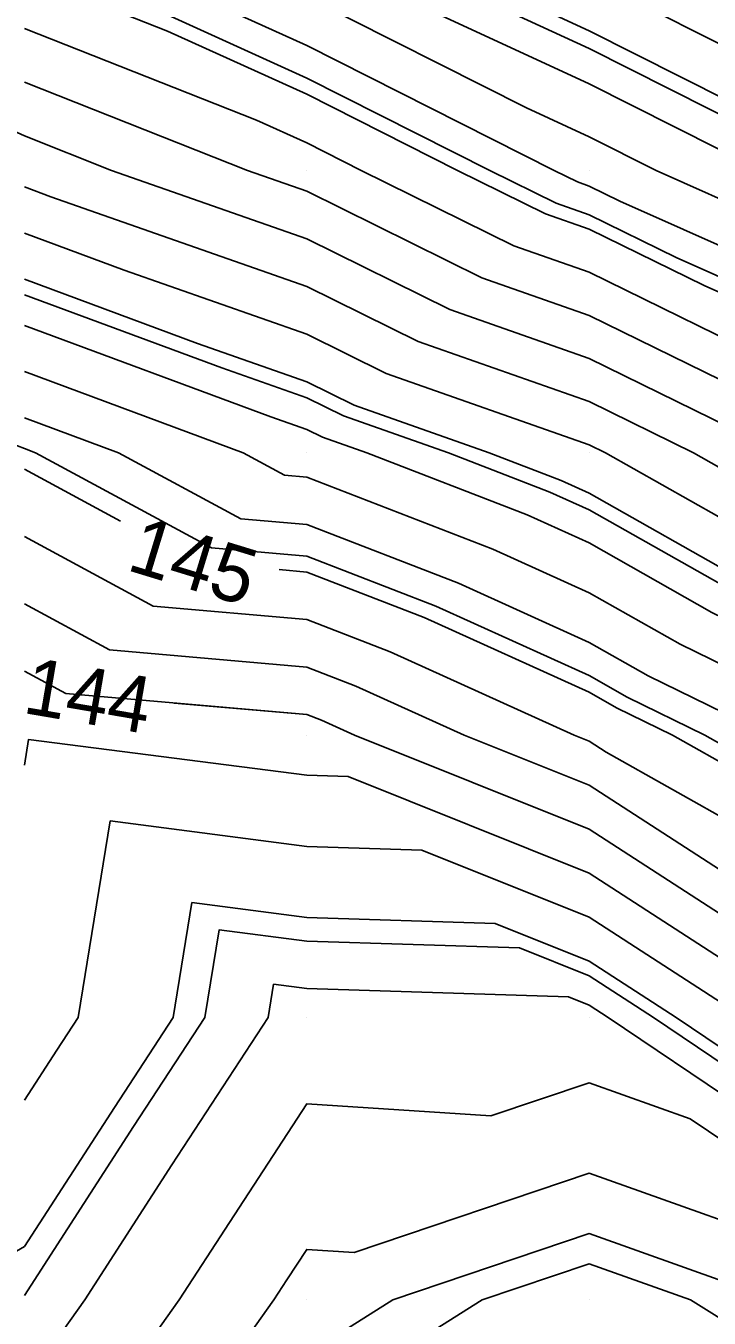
# Model space of a CAD drawing. Extents: x 2354170 to 2357230, y 866100 to 868290.
# Drawn here: x 2355470.03 to 2355494.23, y 867209.37 to 867255.13 of the extents above; entities that cross this region are included whole.
import ezdxf

# ---------------------------------------------------------------- set-up
doc = ezdxf.new("R2010")
doc.units = 0
for name, color, linetype in [('Default', 7, 'Continuous'), ('DTM Contours Major', 7, 'Continuous'), ('DTM Contours Minor', 7, 'Continuous'), ('Exist DTM QL2 LIDAR Elevation Point', 7, 'Continuous')]:
    doc.layers.add(name, color=color, linetype=linetype)

msp = doc.modelspace()

# ---------------------------------------------------------------- linework, layer by layer
at = {"layer": 'Default'}
for points in [[(2355413.255, 867260.502), (2355419.976, 867264.245), (2355425.797, 867265.834), (2355429.976, 867267.401), (2355437.213, 867267.251), (2355439.976, 867267.605), (2355445.784, 867265.821), (2355449.977, 867265.151), (2355453.455, 867263.492), (2355459.977, 867261.371), (2355460.916, 867260.952), (2355462.961, 867260.014), (2355467.868, 867257.905), (2355469.977, 867256.947), (2355475.049, 867254.941), (2355479.977, 867252.711), (2355485.32, 867250.013), (2355488.437, 867248.473), (2355489.977, 867247.931), (2355494.058, 867245.932), (2355499.977, 867243.296), (2355502.297, 867242.333), (2355506.159, 867240.392)], [(2355469.977, 867266.791), (2355474.494, 867264.53), (2355479.977, 867261.579), (2355483.073, 867260.014), (2355489.977, 867256.825), (2355496.39, 867253.6), (2355499.977, 867251.806), (2355503.783, 867250.013), (2355508.16, 867248.196), (2355509.977, 867247.283), (2355514.536, 867244.572), (2355519.977, 867242.526), (2355521.721, 867241.757), (2355525.166, 867240.013), (2355528.297, 867238.333), (2355529.978, 867237.593), (2355534.529, 867235.462), (2355539.978, 867232.646), (2355544.953, 867230.013)], [(2355469.977, 867264.791), (2355473.161, 867263.198), (2355479.076, 867260.014), (2355479.977, 867259.606), (2355480.8, 867259.19), (2355489.977, 867254.951), (2355499.799, 867250.013), (2355499.977, 867249.934), (2355506.987, 867247.023), (2355509.977, 867245.521), (2355513.431, 867243.467), (2355519.977, 867241.006), (2355520.666, 867240.702), (2355522.027, 867240.013), (2355527.201, 867237.237), (2355529.978, 867236.015), (2355537.497, 867232.494), (2355539.978, 867231.212), (2355542.242, 867230.013), (2355544.545, 867228.833)], [(2355469.977, 867262.792), (2355471.828, 867261.865), (2355475.268, 867260.014), (2355479.977, 867257.882), (2355484.281, 867255.709), (2355489.977, 867253.078), (2355496.073, 867250.013), (2355499.977, 867248.275), (2355505.814, 867245.851), (2355509.977, 867243.759), (2355512.326, 867242.362), (2355518.574, 867240.013), (2355519.574, 867239.61), (2355519.977, 867239.429), (2355526.105, 867236.14), (2355529.978, 867234.436), (2355539.423, 867230.013), (2355539.978, 867229.763), (2355540.447, 867229.544), (2355549.978, 867224.659)], [(2355469.977, 867260.792), (2355470.496, 867260.533), (2355471.46, 867260.014), (2355479.977, 867256.158), (2355487.762, 867252.228), (2355489.977, 867251.205), (2355492.348, 867250.013), (2355499.977, 867246.615), (2355504.642, 867244.678), (2355509.977, 867241.997), (2355511.221, 867241.258), (2355514.53, 867240.013), (2355518.41, 867238.446), (2355519.977, 867237.744), (2355525.008, 867235.044), (2355529.978, 867232.858), (2355536.052, 867230.013), (2355539.978, 867228.243), (2355543.297, 867226.694)], [(2355441.947, 867259.684), (2355448.046, 867258.083), (2355449.977, 867258.57), (2355451.795, 867258.195), (2355459.977, 867255.68), (2355463.94, 867253.977), (2355469.977, 867251.234), (2355473.063, 867250.013), (2355479.977, 867247.591), (2355485.048, 867245.084), (2355489.977, 867243.351), (2355496.791, 867240.013), (2355498.827, 867238.863), (2355499.977, 867238.301), (2355505.586, 867235.622), (2355509.977, 867233.687), (2355512.594, 867232.63), (2355518.434, 867230.013), (2355519.977, 867229.375), (2355521.259, 867228.732), (2355529.978, 867224.675), (2355534.303, 867222.958)], [(2355469.977, 867258.851), (2355471.9, 867258.091), (2355479.977, 867254.434), (2355488.735, 867250.013), (2355489.566, 867249.603), (2355489.977, 867249.458), (2355491.066, 867248.925), (2355499.977, 867244.955), (2355503.469, 867243.505), (2355509.977, 867240.235), (2355510.117, 867240.153), (2355510.487, 867240.013), (2355517.247, 867237.283), (2355519.977, 867236.06), (2355523.912, 867233.948), (2355529.978, 867231.279), (2355532.681, 867230.013), (2355539.978, 867226.724), (2355546.148, 867223.843)], [(2355469.977, 867255.042), (2355478.199, 867251.792), (2355479.977, 867250.987), (2355481.905, 867250.013), (2355487.307, 867247.343), (2355489.977, 867246.405), (2355497.051, 867242.94), (2355499.977, 867241.636), (2355501.124, 867241.16), (2355503.406, 867240.013), (2355507.853, 867237.889), (2355509.977, 867236.953), (2355514.921, 867234.957), (2355519.977, 867232.691), (2355521.72, 867231.756), (2355525.68, 867230.013), (2355529.978, 867228.013), (2355533.293, 867226.698), (2355539.978, 867223.684), (2355547.841, 867220.013)], [(2355469.977, 867253.138), (2355477.88, 867250.013), (2355479.977, 867249.278), (2355486.177, 867246.214), (2355489.977, 867244.878), (2355499.908, 867240.013), (2355499.952, 867239.989), (2355499.977, 867239.976), (2355506.719, 867236.755), (2355509.977, 867235.32), (2355513.757, 867233.793), (2355519.977, 867231.006), (2355520.624, 867230.66), (2355522.092, 867230.013), (2355529.978, 867226.344), (2355536.061, 867223.93), (2355539.978, 867222.164), (2355544.585, 867220.013)], [(2355469.977, 867249.426), (2355470.91, 867249.08), (2355479.977, 867245.903), (2355483.918, 867243.955), (2355489.977, 867241.824), (2355493.674, 867240.013), (2355497.701, 867237.738), (2355499.977, 867236.626), (2355504.452, 867234.488), (2355509.977, 867232.054), (2355511.431, 867231.467), (2355514.675, 867230.013), (2355519.977, 867227.819), (2355524.381, 867225.61), (2355529.978, 867223.005), (2355537.518, 867220.013), (2355539.351, 867219.387), (2355539.978, 867219.187), (2355541.341, 867218.65), (2355549.978, 867215.045)], [(2355469.977, 867247.791), (2355473.509, 867246.481), (2355479.977, 867244.215), (2355482.788, 867242.825), (2355489.977, 867240.298), (2355490.557, 867240.013), (2355496.576, 867236.612), (2355499.977, 867234.951), (2355503.318, 867233.354), (2355509.977, 867230.421), (2355510.268, 867230.304), (2355510.916, 867230.013), (2355519.977, 867226.263), (2355527.503, 867222.487), (2355529.978, 867221.336), (2355533.311, 867220.013), (2355538.279, 867218.315), (2355539.978, 867217.775), (2355543.673, 867216.318)], [(2355469.977, 867246.156), (2355476.108, 867243.883), (2355479.977, 867242.527), (2355481.659, 867241.695), (2355486.443, 867240.013), (2355488.99, 867239.027), (2355489.977, 867238.58), (2355495.45, 867235.487), (2355499.977, 867233.276), (2355502.185, 867232.221), (2355507.196, 867230.013), (2355509.025, 867229.061), (2355509.977, 867228.835), (2355511.969, 867228.022), (2355519.977, 867224.707), (2355529.334, 867220.013), (2355529.758, 867219.794), (2355529.978, 867219.715), (2355537.208, 867217.243), (2355539.978, 867216.363), (2355546.005, 867213.986)], [(2355469.977, 867244.521), (2355478.706, 867241.284), (2355479.977, 867240.839), (2355480.529, 867240.566), (2355482.1, 867240.013), (2355487.778, 867237.814), (2355489.977, 867236.818), (2355494.325, 867234.361), (2355499.977, 867231.6), (2355501.051, 867231.087), (2355503.489, 867230.013), (2355507.755, 867227.791), (2355509.977, 867227.265), (2355514.623, 867225.367), (2355519.977, 867223.151), (2355526.233, 867220.013), (2355528.7, 867218.736), (2355529.978, 867218.277), (2355536.136, 867216.172), (2355539.978, 867214.95), (2355548.337, 867211.654)], [(2355469.977, 867242.886), (2355477.723, 867240.013), (2355479.186, 867239.222), (2355479.977, 867239.154), (2355486.566, 867236.602), (2355489.977, 867235.057), (2355493.199, 867233.236), (2355499.797, 867230.013), (2355499.977, 867229.912), (2355506.486, 867226.522), (2355509.977, 867225.695), (2355517.278, 867222.713), (2355519.977, 867221.595), (2355523.131, 867220.013), (2355527.643, 867217.678), (2355529.978, 867216.839), (2355535.064, 867215.1), (2355539.978, 867213.538), (2355548.916, 867210.013)], [(2355469.977, 867241.25), (2355473.313, 867240.013), (2355477.638, 867237.674), (2355479.977, 867237.472), (2355485.353, 867235.39), (2355489.977, 867233.295), (2355492.074, 867232.11), (2355496.367, 867230.013), (2355499.977, 867227.981), (2355505.217, 867225.253), (2355509.977, 867224.125), (2355519.932, 867220.058), (2355519.977, 867220.04), (2355520.03, 867220.013), (2355526.585, 867216.621), (2355529.978, 867215.401), (2355533.993, 867214.028), (2355539.978, 867212.126), (2355545.335, 867210.013)], [(2355473.376, 867237.594), (2355469.977, 867239.432)], [(2355546.689, 867206.725), (2355539.978, 867209.316), (2355539.447, 867209.483), (2355537.738, 867210.013), (2355531.849, 867211.885), (2355529.978, 867212.525), (2355524.47, 867214.506), (2355519.977, 867216.83), (2355512.355, 867220.013), (2355509.977, 867220.984), (2355502.678, 867222.714), (2355499.977, 867224.12), (2355490.582, 867229.408), (2355489.977, 867229.8), (2355489.444, 867230.013), (2355482.929, 867232.965), (2355479.977, 867234.108), (2355474.541, 867234.578), (2355469.977, 867237.047)], [(2355547.687, 867207.722), (2355541.754, 867210.013), (2355539.978, 867210.713), (2355532.921, 867212.957), (2355529.978, 867213.963), (2355525.528, 867215.563), (2355519.977, 867218.435), (2355516.199, 867220.013), (2355509.977, 867222.555), (2355503.947, 867223.983), (2355499.977, 867226.051), (2355492.937, 867230.013), (2355490.948, 867230.985), (2355489.977, 867231.533), (2355484.141, 867234.177), (2355479.977, 867235.79), (2355478.994, 867235.875)], [(2355545.692, 867205.727), (2355539.978, 867207.933), (2355538.395, 867208.431), (2355533.295, 867210.013), (2355530.778, 867210.813), (2355529.978, 867211.087), (2355523.412, 867213.448), (2355519.977, 867215.225), (2355511.028, 867218.962), (2355509.977, 867219.391), (2355507.45, 867220.013), (2355501.408, 867221.444), (2355499.977, 867222.19), (2355494.998, 867224.992), (2355489.977, 867228.241), (2355485.556, 867230.013), (2355481.716, 867231.753), (2355479.977, 867232.426), (2355472.993, 867233.03), (2355469.977, 867234.661)], [(2355544.695, 867204.73), (2355539.978, 867206.551), (2355537.343, 867207.379), (2355529.978, 867209.664), (2355529.699, 867209.735), (2355528.965, 867210.013), (2355522.355, 867212.39), (2355519.977, 867213.621), (2355513.784, 867216.207), (2355509.977, 867217.76), (2355500.822, 867220.013), (2355500.139, 867220.175), (2355499.977, 867220.259), (2355499.414, 867220.576), (2355489.977, 867226.683), (2355481.667, 867230.013), (2355480.504, 867230.54), (2355479.977, 867230.744), (2355475.275, 867231.151)], [(2355543.697, 867203.732), (2355539.978, 867205.168), (2355536.291, 867206.327), (2355529.978, 867208.286), (2355528.6, 867208.635), (2355524.966, 867210.013), (2355521.297, 867211.333), (2355519.977, 867212.016), (2355516.539, 867213.451), (2355509.977, 867216.128), (2355501.865, 867218.125), (2355499.977, 867218.597), (2355497.876, 867220.013), (2355489.977, 867225.125), (2355481.447, 867228.543), (2355479.977, 867228.59), (2355470.126, 867229.864), (2355469.977, 867228.955)], [(2355542.7, 867202.735), (2355539.978, 867203.786), (2355535.239, 867205.275), (2355529.978, 867206.907), (2355527.5, 867207.536), (2355520.968, 867210.013), (2355520.239, 867210.275), (2355519.977, 867210.411), (2355519.295, 867210.696), (2355509.977, 867214.497), (2355504.029, 867215.961), (2355499.977, 867216.974), (2355495.468, 867220.013), (2355489.977, 867223.566), (2355484.048, 867225.943), (2355479.977, 867226.073), (2355473.017, 867226.973), (2355471.879, 867220.013), (2355471.128, 867218.862), (2355469.977, 867217.083)], [(2355515.98, 867210.416), (2355509.977, 867212.865), (2355506.193, 867213.797), (2355499.977, 867215.352), (2355493.06, 867220.013), (2355489.977, 867222.008), (2355486.648, 867223.342), (2355479.977, 867223.555), (2355475.909, 867224.081), (2355475.243, 867220.013), (2355473.164, 867216.826), (2355469.977, 867211.899), (2355468.778, 867211.212), (2355466.968, 867210.013), (2355459.977, 867202.24), (2355457.172, 867200.013), (2355449.977, 867197.721), (2355446.226, 867196.263), (2355439.976, 867198.687), (2355437.356, 867192.01)], [(2355469.977, 867207.009), (2355472.11, 867210.013), (2355475.2, 867214.79), (2355478.608, 867220.013), (2355478.8, 867221.19), (2355479.977, 867221.038), (2355489.249, 867220.741), (2355489.977, 867220.45), (2355490.651, 867220.013), (2355499.977, 867213.729), (2355508.358, 867211.633), (2355509.977, 867211.234), (2355512.97, 867210.013), (2355517.824, 867207.86), (2355519.977, 867207.356), (2355525.301, 867205.337), (2355529.978, 867204.15), (2355533.135, 867203.17), (2355539.978, 867201.02), (2355540.705, 867200.74), (2355542.922, 867200.013)], [(2355549.978, 867196.974), (2355540.391, 867199.6), (2355539.866, 867199.686), (2355539.797, 867199.705), (2355538.784, 867200.013), (2355532.083, 867202.118), (2355529.978, 867202.772), (2355524.202, 867204.237), (2355519.977, 867205.839), (2355516.595, 867206.631), (2355509.977, 867209.567), (2355509.501, 867209.537), (2355508.345, 867210.013), (2355499.977, 867212.106), (2355493.56, 867216.43), (2355489.977, 867217.704), (2355486.493, 867216.529), (2355479.977, 867216.955), (2355477.236, 867212.754), (2355475.462, 867210.013), (2355469.977, 867202.288)], [(2355549.978, 867195.868), (2355541.915, 867198.076), (2355539.453, 867198.479), (2355539.131, 867198.572), (2355534.384, 867200.013), (2355531.031, 867201.066), (2355529.978, 867201.393), (2355523.102, 867203.138), (2355519.977, 867204.323), (2355515.366, 867205.402), (2355509.977, 867207.793), (2355507.607, 867207.642), (2355501.856, 867210.013), (2355499.977, 867210.483), (2355498.536, 867211.454), (2355489.977, 867214.496), (2355481.654, 867211.69), (2355479.977, 867211.799), (2355479.271, 867210.718), (2355478.815, 867210.013), (2355475.97, 867206.006), (2355472.025, 867200.013), (2355469.977, 867196.597)], [(2355546.912, 867195.601), (2355543.438, 867196.552), (2355539.04, 867197.273), (2355538.465, 867197.438), (2355529.983, 867200.013), (2355529.979, 867200.014), (2355529.978, 867200.015), (2355522.003, 867202.038), (2355519.977, 867202.807), (2355514.138, 867204.173), (2355509.977, 867206.019), (2355505.712, 867205.748), (2355499.977, 867208.113), (2355497.515, 867207.551), (2355493.566, 867210.013), (2355489.977, 867211.288), (2355486.194, 867210.013), (2355479.977, 867206.09), (2355475.976, 867200.013), (2355469.99, 867190.026), (2355469.986, 867190.013), (2355469.977, 867190.004), (2355463.489, 867186.5), (2355461.222, 867185.704)]]:
    msp.add_lwpolyline(points, dxfattribs=at)
at = {"layer": 'DTM Contours Major'}
msp.add_lwpolyline([(2355559.913, 867203.458), (2355555.25, 867205.285), (2355549.978, 867207.413), (2355548.019, 867208.055), (2355542.947, 867210.013), (2355539.978, 867211.184), (2355533.278, 867213.314), (2355529.978, 867214.442), (2355525.88, 867215.916), (2355519.977, 867218.97), (2355517.48, 867220.013), (2355509.977, 867223.078), (2355504.37, 867224.406), (2355499.977, 867226.694), (2355494.08, 867230.013), (2355491.323, 867231.36), (2355489.977, 867232.121), (2355484.545, 867234.581), (2355479.977, 867236.351), (2355476.606, 867236.642), (2355470.373, 867240.013), (2355469.977, 867240.16), (2355469.736, 867240.254), (2355467.585, 867240.589)], dxfattribs=at)
at = {"layer": 'DTM Contours Minor'}
for points in [[(2355469.977, 867264.125), (2355472.717, 867262.754), (2355477.807, 867260.014), (2355479.977, 867259.031), (2355481.96, 867258.03), (2355489.977, 867254.327), (2355498.557, 867250.013), (2355499.977, 867249.381), (2355506.596, 867246.632), (2355509.977, 867244.934), (2355513.063, 867243.099), (2355519.977, 867240.499), (2355520.314, 867240.35), (2355520.981, 867240.013), (2355526.835, 867236.871), (2355529.978, 867235.489), (2355538.487, 867231.504), (2355539.978, 867230.734), (2355541.339, 867230.013), (2355549.978, 867225.585)], [(2355469.977, 867257.581), (2355473.999, 867255.991), (2355479.977, 867253.285), (2355486.458, 867250.013), (2355488.813, 867248.85), (2355489.977, 867248.44), (2355493.061, 867246.93), (2355499.977, 867243.849), (2355502.687, 867242.724), (2355508.082, 867240.013), (2355509.364, 867239.4), (2355509.977, 867239.13), (2355516.472, 867236.508), (2355519.977, 867234.937), (2355523.181, 867233.217), (2355529.978, 867230.227), (2355530.433, 867230.013), (2355539.978, 867225.71), (2355548.048, 867221.943)], [(2355469.977, 867251.234), (2355473.063, 867250.013), (2355479.977, 867247.591), (2355485.048, 867245.084), (2355489.977, 867243.351), (2355496.791, 867240.013), (2355498.827, 867238.863), (2355499.977, 867238.301), (2355505.586, 867235.622), (2355509.977, 867233.687), (2355512.594, 867232.63), (2355518.434, 867230.013), (2355519.977, 867229.375), (2355521.259, 867228.732), (2355529.978, 867224.675), (2355538.828, 867221.162), (2355539.978, 867220.644), (2355541.33, 867220.013), (2355549.978, 867216.404)], [(2355469.977, 867245.611), (2355476.974, 867243.016), (2355479.977, 867241.964), (2355481.282, 867241.319), (2355484.995, 867240.013), (2355488.586, 867238.623), (2355489.977, 867237.992), (2355495.075, 867235.111), (2355499.977, 867232.717), (2355501.807, 867231.843), (2355505.96, 867230.013), (2355508.602, 867228.638), (2355509.977, 867228.312), (2355512.854, 867227.137), (2355519.977, 867224.188), (2355528.3, 867220.013), (2355529.406, 867219.441), (2355529.978, 867219.235), (2355536.851, 867216.886), (2355539.978, 867215.892), (2355546.783, 867213.208)], [(2355544.695, 867204.73), (2355539.978, 867206.551), (2355537.343, 867207.379), (2355529.978, 867209.664), (2355529.699, 867209.735), (2355528.965, 867210.013), (2355522.355, 867212.39), (2355519.977, 867213.621), (2355513.784, 867216.207), (2355509.977, 867217.76), (2355500.822, 867220.013), (2355500.139, 867220.175), (2355499.977, 867220.259), (2355499.414, 867220.576), (2355489.977, 867226.683), (2355481.667, 867230.013), (2355480.504, 867230.54), (2355479.977, 867230.744), (2355471.445, 867231.482), (2355469.977, 867232.276)], [(2355545.615, 867200.013), (2355541.37, 867201.405), (2355539.978, 867201.942), (2355533.836, 867203.872), (2355529.978, 867205.069), (2355526.034, 867206.07), (2355519.977, 867208.367), (2355518.643, 867208.679), (2355515.636, 867210.013), (2355509.977, 867212.322), (2355506.915, 867213.076), (2355499.977, 867214.811), (2355492.257, 867220.013), (2355489.977, 867221.488), (2355487.515, 867222.475), (2355479.977, 867222.716), (2355476.873, 867223.118), (2355476.365, 867220.013), (2355473.842, 867216.148), (2355469.977, 867210.171)], [(2355542.93, 867197.06), (2355539.178, 867197.675), (2355538.687, 867197.816), (2355531.45, 867200.013), (2355530.33, 867200.365), (2355529.978, 867200.474), (2355522.369, 867202.405), (2355519.977, 867203.312), (2355514.547, 867204.583), (2355509.977, 867206.61), (2355506.344, 867206.38), (2355499.977, 867209.004), (2355498.67, 867208.706), (2355496.574, 867210.013), (2355489.977, 867212.358), (2355483.023, 867210.013), (2355479.977, 867208.091), (2355474.659, 867200.013), (2355474.495, 867199.739)]]:
    msp.add_lwpolyline(points, dxfattribs=at)
at = {"layer": 'Exist DTM QL2 LIDAR Elevation Point'}
for p, q in [((2355479.977, 867250.013), (2355479.977, 867250.013)), ((2355489.977, 867250.013), (2355489.977, 867250.013)), ((2355479.977, 867240.013), (2355479.977, 867240.013)), ((2355489.977, 867240.013), (2355489.977, 867240.013)), ((2355479.977, 867230.013), (2355479.977, 867230.013)), ((2355489.977, 867230.013), (2355489.977, 867230.013)), ((2355479.977, 867220.013), (2355479.977, 867220.013)), ((2355489.977, 867220.013), (2355489.977, 867220.013)), ((2355479.977, 867210.013), (2355479.977, 867210.013)), ((2355489.977, 867210.013), (2355489.977, 867210.013))]:
    msp.add_line(p, q, dxfattribs=at)

# ---------------------------------------------------------------- texts
at = {"layer": 'Default'}
for s, rotation, p in [('145', 342.9896, (2355473.547, 867235.876)), ('144', 350.2708, (2355469.874, 867230.808))]:
    msp.add_text(s, height=2, rotation=rotation, dxfattribs=at).set_placement(p)

doc.saveas('drawing.dxf')
